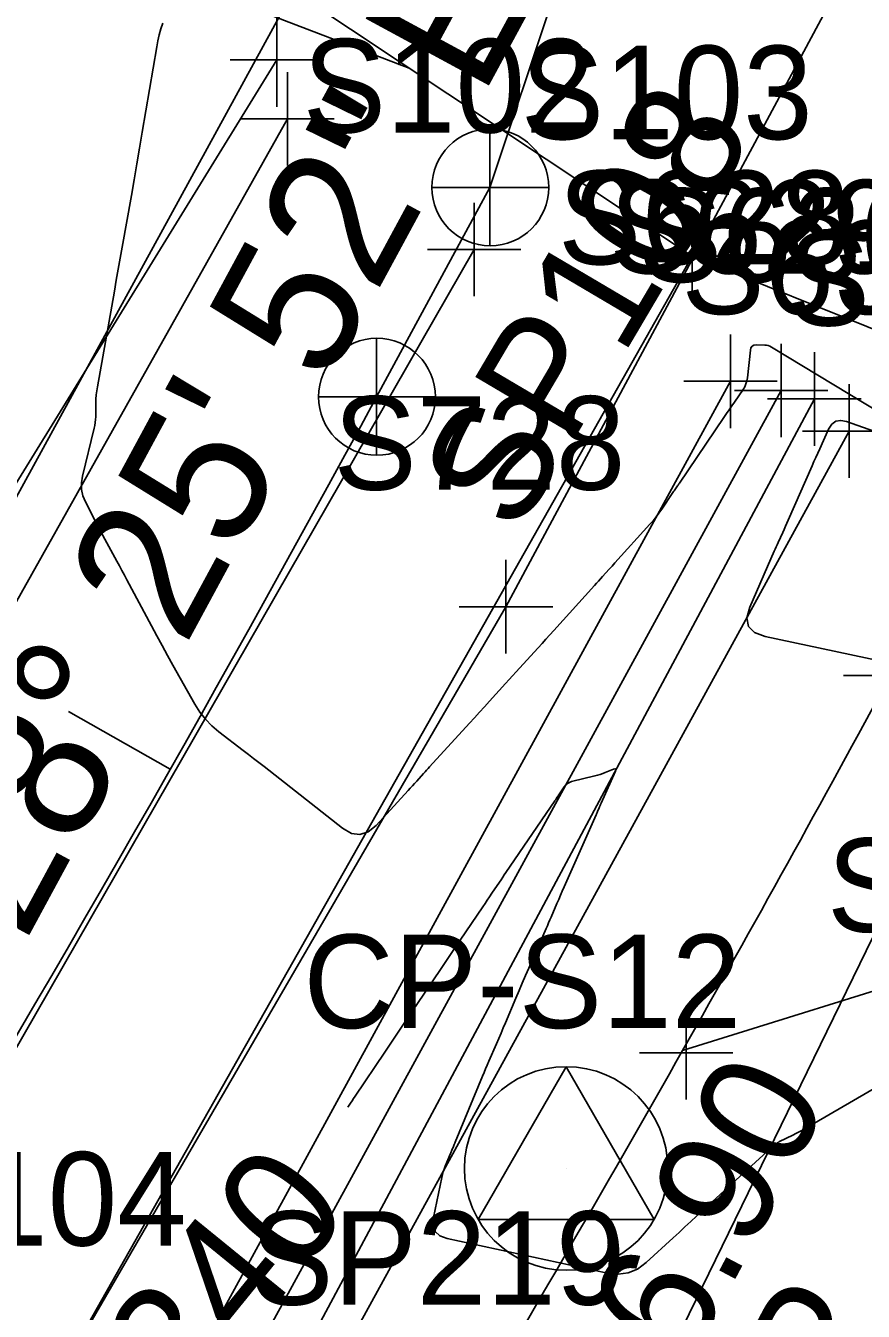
# Model space of a CAD drawing. Extents: x 816928 to 825690, y 436959 to 448212.
# Drawn here: x 819361.2 to 819397.1, y 445709.7 to 445764.7 of the extents above; entities that cross this region are included whole.
import ezdxf

# ---------------------------------------------------------------- set-up
doc = ezdxf.new("R2010")
doc.units = 0
for name, color, linetype in [('DESIGN - SCRATCH - User 1', 7, 'Continuous'), ('SURVEY - CENTERLINE - Preliminary', 7, 'Continuous'), ('SURVEY - CENTERLINE - Preliminary - Development', 7, 'Continuous'), ('SURVEY - CENTERLINE - Preliminary Text', 7, 'Continuous'), ('SURVEY - CONTOURS - Index with Text', 7, 'Continuous'), ('SURVEY - CONTOURS - Intermediate with optional Text', 7, 'Continuous'), ('SURVEY - CONTROL with Text', 7, 'Continuous'), ('SURVEY - DRAINAGE - Area Shapes', 7, 'Continuous'), ('SURVEY - DRAINAGE - Pipes and Culverts Text', 7, 'Continuous'), ('SURVEY - DTM - Breaklines', 7, 'Continuous'), ('SURVEY - DTM - Breaklines - Points - Locators', 7, 'Continuous'), ('SURVEY - DTM - Breaklines - Points - Numbers', 7, 'Continuous'), ('SURVEY - DTM - Spot Points - Point Numbers', 7, 'Continuous'), ('SURVEY - PROPERTY - Parcels', 7, 'Continuous'), ('SURVEY - PROPERTY - Property Lines - Points - Numbers', 7, 'Continuous'), ('SURVEY - PROPERTY - ROW Lines', 7, 'Continuous'), ('SURVEY - PROPERTY - ROW Lines - Points - Locators', 7, 'Continuous'), ('SURVEY - PROPERTY - ROW Lines - Points - Numbers', 7, 'Continuous'), ('SURVEY - PROPERTY - ROW Lines Text', 7, 'Continuous'), ('SURVEY - TRANSPORTATION - Roads', 7, 'Continuous'), ('SURVEY - TRANSPORTATION - Roads - Points - Locators', 7, 'Continuous'), ('SURVEY - TRANSPORTATION - Roads - Points - Numbers', 7, 'Continuous'), ('SURVEY - UTILITIES - Gas with Text', 7, 'Continuous'), ('SURVEY - UTILITIES - Water - Points - Locators', 7, 'Continuous'), ('SURVEY - UTILITIES - Water - Points - Numbers', 7, 'Continuous'), ('SURVEY - UTILITIES - Water with Text', 7, 'Continuous'), ('SURVEY - VEGETATION - Features - Points - Locators', 7, 'Continuous'), ('SURVEY - VEGETATION - Features with Text', 7, 'Continuous')]:
    doc.layers.add(name, color=color, linetype=linetype)

msp = doc.modelspace()

# ---------------------------------------------------------------- linework, layer by layer
at = {"layer": 'DESIGN - SCRATCH - User 1'}
msp.add_lwpolyline([(819208.362, 445159.927), (819225.329, 445187.215), (819232.026, 445225.732), (819255.263, 445264.802), (819317.199, 445227.338), (819339.481, 445265.053), (819329.849, 445327.664), (819351.562, 445342.866), (819353.521, 445409.895), (819380.584, 445421.001), (819395.924, 445434.417), (819389.216, 445455.803), (819384.211, 445496.101), (819404.554, 445548.385), (819444.227, 445586.274), (819474.513, 445625.221), (819497.003, 445667.518), (819511.627, 445716.665), (819447.275, 445731.706), (819389.734, 445754.855), (819348.831, 445782.031), (819320.041, 445802.588), (819264.197, 445828.446)], dxfattribs=at)
at = {"layer": 'SURVEY - CENTERLINE - Preliminary'}
msp.add_line((819376.228, 445748.838), (819381.076, 445757.792), dxfattribs=at)
msp.add_arc((818575.983, 446182.091), 910, 320.141729, 331.568854, dxfattribs=at)
msp.add_arc((818575.983, 446182.091), 910, 320.141729, 331.568854, dxfattribs=at)
at = {"layer": 'SURVEY - CENTERLINE - Preliminary - Development'}
for p, q in [((819381.076, 445760.292), (819381.076, 445755.292)), ((819383.576, 445757.792), (819378.576, 445757.792)), ((819376.228, 445751.338), (819376.228, 445746.338)), ((819378.728, 445748.838), (819373.728, 445748.838))]:
    msp.add_line(p, q, dxfattribs=at)
at = {"layer": 'SURVEY - CENTERLINE - Preliminary Text'}
for p, q in [((819381.076, 445757.792), (819381.076, 445757.792)), ((819376.228, 445748.838), (819376.228, 445748.838)), ((819367.407, 445732.926), (819363.058, 445735.394))]:
    msp.add_line(p, q, dxfattribs=at)
for centre in [(819381.095, 445757.798), (819376.247, 445748.844)]:
    msp.add_circle(centre, 2.5, dxfattribs=at)
at = {"layer": 'SURVEY - CONTOURS - Index with Text'}
msp.add_lwpolyline([(819375.001, 445718.471), (819375.058, 445718.554), (819375.122, 445718.65), (819375.187, 445718.746), (819375.251, 445718.842), (819375.315, 445718.938), (819376.583, 445720.83), (819376.754, 445721.085), (819376.925, 445721.34), (819377.097, 445721.595), (819377.269, 445721.85), (819377.832, 445722.681), (819377.953, 445722.859), (819378.073, 445723.037), (819378.193, 445723.215), (819378.313, 445723.394), (819378.988, 445724.399), (819379.132, 445724.615), (819379.277, 445724.83), (819379.423, 445725.045), (819379.568, 445725.26), (819380.772, 445727.033), (819380.871, 445727.179), (819380.97, 445727.326), (819381.069, 445727.472), (819381.168, 445727.618), (819381.489, 445728.097), (819381.558, 445728.199), (819381.628, 445728.302), (819381.697, 445728.404), (819381.766, 445728.506), (819383.851, 445731.569), (819383.865, 445731.59), (819383.88, 445731.612), (819383.894, 445731.633), (819383.909, 445731.655), (819383.956, 445731.725), (819383.966, 445731.74), (819383.977, 445731.755), (819383.987, 445731.77), (819383.997, 445731.786), (819384.263, 445732.175), (819384.325, 445732.251), (819384.397, 445732.313), (819384.48, 445732.359), (819384.573, 445732.391), (819385.575, 445732.639), (819385.687, 445732.668), (819385.798, 445732.702), (819385.907, 445732.739), (819386.015, 445732.781), (819386.366, 445732.922), (819386.428, 445732.939), (819386.462, 445732.93), (819386.47, 445732.895), (819386.45, 445732.834), (819385.838, 445731.466), (819385.817, 445731.417), (819385.795, 445731.368), (819385.774, 445731.319), (819385.752, 445731.27), (819385.683, 445731.109), (819385.669, 445731.075), (819385.654, 445731.041), (819385.638, 445731.006), (819385.623, 445730.972), (819384.253, 445727.888), (819384.175, 445727.712), (819384.098, 445727.535), (819384.022, 445727.358), (819383.946, 445727.181), (819383.7, 445726.602), (819383.647, 445726.477), (819383.593, 445726.353), (819383.54, 445726.23), (819383.485, 445726.106), (819382.741, 445724.419), (819382.601, 445724.099), (819382.463, 445723.779), (819382.326, 445723.458), (819382.19, 445723.137), (819381.749, 445722.086), (819381.654, 445721.861), (819381.558, 445721.637), (819381.462, 445721.412), (819381.364, 445721.188), (819381.037, 445720.438), (819380.967, 445720.277), (819380.898, 445720.116), (819380.83, 445719.954), (819380.762, 445719.793), (819379.597, 445716.978), (819379.577, 445716.93), (819379.557, 445716.882), (819379.537, 445716.834), (819379.516, 445716.786), (819379.449, 445716.63), (819379.434, 445716.596), (819379.42, 445716.563), (819379.406, 445716.529), (819379.392, 445716.495), (819379.17, 445715.949), (819379.125, 445715.831), (819379.086, 445715.712), (819379.052, 445715.59), (819379.023, 445715.467), (819378.667, 445713.754), (819378.646, 445713.423), (819378.736, 445713.164), (819378.936, 445712.977), (819379.248, 445712.861), (819386.113, 445711.378), (819386.57, 445711.33), (819386.998, 445711.389), (819387.396, 445711.555), (819387.766, 445711.828), (819388.926, 445712.895), (819389.174, 445713.123), (819389.423, 445713.352), (819389.671, 445713.58), (819389.92, 445713.809), (819392.938, 445716.585), (819392.988, 445716.63), (819393.038, 445716.674), (819393.089, 445716.717), (819393.141, 445716.759), (819393.364, 445716.936), (819393.375, 445716.944), (819393.385, 445716.952), (819393.396, 445716.96), (819393.407, 445716.967), (819393.442, 445716.992), (819393.449, 445716.997), (819393.457, 445717.002), (819393.465, 445717.007), (819393.474, 445717.011), (819394.041, 445717.282), (819394.162, 445717.342), (819394.282, 445717.404), (819394.4, 445717.468), (819394.518, 445717.534), (819400.245, 445720.853)], dxfattribs=at)
at = {"layer": 'SURVEY - CONTOURS - Intermediate with optional Text'}
for points in [[(819377.633, 445762.895), (819368.412, 445766.433)], [(819367.081, 445764.821), (819367.003, 445764.569), (819366.934, 445764.315), (819366.875, 445764.059), (819366.826, 445763.8), (819366.209, 445760.153), (819366.094, 445759.478), (819365.978, 445758.802), (819365.86, 445758.127), (819365.741, 445757.452), (819365.349, 445755.248), (819365.265, 445754.775), (819365.181, 445754.303), (819365.097, 445753.83), (819365.013, 445753.358), (819364.287, 445749.274), (819364.26, 445749.099), (819364.24, 445748.923), (819364.227, 445748.747), (819364.222, 445748.57), (819364.216, 445747.991), (819364.211, 445747.868), (819364.199, 445747.745), (819364.18, 445747.623), (819364.154, 445747.502), (819363.647, 445745.45), (819363.602, 445745.165), (819363.609, 445744.887), (819363.667, 445744.614), (819363.777, 445744.348), (819364.221, 445743.488), (819364.316, 445743.304), (819364.413, 445743.121), (819364.511, 445742.938), (819364.61, 445742.755), (819365.12, 445741.821), (819365.229, 445741.621), (819365.338, 445741.42), (819365.446, 445741.219), (819365.553, 445741.018), (819366.599, 445739.048), (819366.824, 445738.627), (819367.052, 445738.207), (819367.282, 445737.788), (819367.515, 445737.371), (819368.452, 445735.703), (819368.664, 445735.366), (819368.906, 445735.056), (819369.179, 445734.772), (819369.483, 445734.515), (819370.526, 445733.72), (819370.75, 445733.549), (819370.972, 445733.378), (819371.194, 445733.206), (819371.416, 445733.033), (819374.771, 445730.401), (819375.152, 445730.181), (819375.519, 445730.127), (819375.872, 445730.24), (819376.211, 445730.52), (819377.58, 445732.015), (819377.672, 445732.116), (819377.763, 445732.216), (819377.855, 445732.317), (819377.947, 445732.417), (819378.245, 445732.746), (819378.309, 445732.817), (819378.374, 445732.887), (819378.438, 445732.957), (819378.502, 445733.028), (819380.204, 445734.89), (819380.417, 445735.124), (819380.631, 445735.358), (819380.844, 445735.592), (819381.057, 445735.827), (819381.752, 445736.593), (819381.901, 445736.757), (819382.05, 445736.921), (819382.2, 445737.085), (819382.349, 445737.249), (819383.14, 445738.116), (819383.31, 445738.302), (819383.479, 445738.488), (819383.648, 445738.674), (819383.817, 445738.86), (819385.551, 445740.775), (819385.638, 445740.871), (819385.725, 445740.967), (819385.812, 445741.062), (819385.9, 445741.158), (819386.185, 445741.471), (819386.246, 445741.538), (819386.307, 445741.605), (819386.368, 445741.673), (819386.429, 445741.74), (819387.925, 445743.394), (819388.06, 445743.548), (819388.189, 445743.707), (819388.312, 445743.87), (819388.43, 445744.038), (819388.913, 445744.751), (819388.94, 445744.791), (819388.967, 445744.831), (819388.995, 445744.871), (819389.022, 445744.911), (819389.111, 445745.041), (819389.13, 445745.069), (819389.149, 445745.097), (819389.168, 445745.125), (819389.187, 445745.153), (819391.094, 445747.963), (819391.206, 445748.127), (819391.317, 445748.291), (819391.43, 445748.455), (819391.542, 445748.619), (819391.909, 445749.153), (819391.98, 445749.271), (819392.035, 445749.394), (819392.073, 445749.523), (819392.096, 445749.659), (819392.222, 445750.843), (819392.246, 445750.94), (819392.295, 445751.009), (819392.37, 445751.05), (819392.469, 445751.062), (819392.835, 445751.056), (819392.912, 445751.05), (819392.986, 445751.034), (819393.058, 445751.008), (819393.126, 445750.973), (819399.759, 445746.957)], [(819399.607, 445746.636), (819396.338, 445747.786), (819396.09, 445747.836), (819395.879, 445747.798), (819395.706, 445747.672), (819395.57, 445747.459), (819395.188, 445746.617), (819395.106, 445746.437), (819395.025, 445746.256), (819394.944, 445746.075), (819394.864, 445745.894), (819393.844, 445743.573), (819393.785, 445743.441), (819393.726, 445743.308), (819393.667, 445743.176), (819393.607, 445743.044), (819393.412, 445742.612), (819393.37, 445742.52), (819393.329, 445742.427), (819393.288, 445742.334), (819393.247, 445742.242), (819392.204, 445739.853), (819392.077, 445739.39), (819392.142, 445739.027), (819392.4, 445738.762), (819392.85, 445738.597), (819398.959, 445737.297)]]:
    msp.add_lwpolyline(points, dxfattribs=at)
at = {"layer": 'SURVEY - CONTROL with Text'}
for p, q in [((819384.341, 445720.204), (819380.573, 445713.679)), ((819388.108, 445713.679), (819384.341, 445720.204)), ((819384.341, 445715.854), (819384.341, 445715.854)), ((819380.573, 445713.679), (819388.108, 445713.679))]:
    msp.add_line(p, q, dxfattribs=at)
msp.add_circle((819384.341, 445715.854), 4.35, dxfattribs=at)
at = {"layer": 'SURVEY - DRAINAGE - Area Shapes'}
for p in [(819440.474, 445935.469), (819376.228, 445748.838)]:
    msp.add_line(p, (819381.076, 445757.792), dxfattribs=at)
msp.add_arc((818575.983, 446182.091), 910, 320.141729, 331.568854, dxfattribs=at)
at = {"layer": 'SURVEY - DTM - Breaklines'}
for p, q in [((819393.538, 445749.115), (819363.771, 445694.617)), ((819394.963, 445748.754), (819365.35, 445693.461)), ((819406.301, 445743.89), (819385.175, 445700.548))]:
    msp.add_line(p, q, dxfattribs=at)
for points in [[(819380.404, 445755.141), (819355.578, 445711.888), (819328.616, 445669.931), (819299.268, 445629.736), (819268.215, 445590.476), (819237.204, 445551.148), (819207.272, 445511.316), (819178.097, 445471.355), (819148.961, 445430.516), (819120.831, 445389.41), (819092.595, 445348.525), (819063.764, 445307.701), (819034.576, 445266.965), (819005.716, 445226.512), (818977.706, 445187.397)], [(819391.375, 445749.508), (819361.818, 445695.433), (819362.265, 445693.241), (819363.022, 445692.381)], [(819396.448, 445747.378), (819366.108, 445692.082), (819364.17, 445690.883), (819363.297, 445691.504), (819363.022, 445692.381)]]:
    msp.add_lwpolyline(points, dxfattribs=at)
at = {"layer": 'SURVEY - DTM - Breaklines - Points - Locators'}
for p, q in [((819380.404, 445757.141), (819380.404, 445753.141)), ((819382.404, 445755.141), (819378.404, 445755.141)), ((819391.375, 445751.508), (819391.375, 445747.508)), ((819393.538, 445751.115), (819393.538, 445747.115)), ((819394.963, 445750.754), (819394.963, 445746.754)), ((819393.375, 445749.508), (819389.375, 445749.508)), ((819395.538, 445749.115), (819391.538, 445749.115)), ((819396.448, 445749.378), (819396.448, 445745.378)), ((819396.963, 445748.754), (819392.963, 445748.754)), ((819398.448, 445747.378), (819394.448, 445747.378))]:
    msp.add_line(p, q, dxfattribs=at)
at = {"layer": 'SURVEY - PROPERTY - Parcels'}
msp.add_arc((818575.983, 446182.091), 935, 329.321022, 331.568854, dxfattribs=at)
at = {"layer": 'SURVEY - PROPERTY - ROW Lines'}
msp.add_arc((818575.983, 446182.091), 935, 329.321022, 331.568854, dxfattribs=at)
msp.add_arc((818575.983, 446182.091), 935, 329.321022, 331.568854, dxfattribs=at)
at = {"layer": 'SURVEY - PROPERTY - ROW Lines - Points - Locators'}
for p, q in [((819400.213, 445736.935), (819396.213, 445736.935)), ((819389.479, 445722.804), (819389.479, 445718.804)), ((819391.479, 445720.804), (819387.479, 445720.804))]:
    msp.add_line(p, q, dxfattribs=at)
at = {"layer": 'SURVEY - PROPERTY - ROW Lines Text'}
msp.add_lwpolyline([(819469.474, 445745.842), (819389.323, 445720.893)], dxfattribs=at)
at = {"layer": 'SURVEY - TRANSPORTATION - Roads'}
for points in [[(819372.417, 445760.729), (819347.536, 445716.465), (819327.358, 445684.931), (819320.732, 445674.576), (819313.086, 445663.907), (819291.72, 445634.092), (819261.573, 445595.794), (819230.52, 445556.026), (819202.59, 445519.473), (819200.025, 445516.115), (819183.78, 445493.817), (819171.491, 445476.948), (819142.501, 445435.003), (819121.554, 445405.003), (819114.313, 445394.631), (819108.813, 445386.861), (819085.629, 445354.103), (819056.538, 445311.65), (819028.029, 445272.038), (818998.985, 445231.035), (818970.783, 445191.785), (818984.089, 445181.723)], [(819389.734, 445754.855), (819362.957, 445707.555), (819358.085, 445699.888), (819346.624, 445681.852), (819335.583, 445664.476), (819305.378, 445623.327), (819290.371, 445604.569), (819280.694, 445592.472), (819274.745, 445585.035), (819271.707, 445581.193), (819243.267, 445545.212), (819213.411, 445505.8), (819184.164, 445465.705), (819155.799, 445425.75), (819127.747, 445384.791), (819108.123, 445356.526), (819098.861, 445343.186), (819090.273, 445331.1), (819070.114, 445302.733), (819042.351, 445263.277), (819039.074, 445258.681), (819026.695, 445241.322), (819012.76, 445221.779), (818984.089, 445181.723)]]:
    msp.add_lwpolyline(points, dxfattribs=at)
at = {"layer": 'SURVEY - TRANSPORTATION - Roads - Points - Locators'}
for p, q in [((819372.417, 445762.729), (819372.417, 445758.729)), ((819374.417, 445760.729), (819370.417, 445760.729)), ((819389.734, 445756.855), (819389.734, 445752.855)), ((819391.734, 445754.855), (819387.734, 445754.855))]:
    msp.add_line(p, q, dxfattribs=at)
at = {"layer": 'SURVEY - UTILITIES - Gas with Text'}
msp.add_lwpolyline([(818968.105, 445195.328), (818969.738, 445197.267), (819012.001, 445253.658), (819064.107, 445326.037), (819122.078, 445408.8), (819183.152, 445497.068), (819237.635, 445568.809), (819293.129, 445639.42), (819349.073, 445723.122), (819383.091, 445785.202)], dxfattribs=at)
at = {"layer": 'SURVEY - UTILITIES - Water - Points - Locators'}
for p, q in [((819381.766, 445741.87), (819381.766, 445737.87)), ((819383.766, 445739.87), (819379.766, 445739.87))]:
    msp.add_line(p, q, dxfattribs=at)
at = {"layer": 'SURVEY - UTILITIES - Water with Text'}
msp.add_lwpolyline([(818803.235, 444799.745), (818822.09, 444847.157), (818840.807, 444894.989), (818859.419, 444943.113), (818878.417, 444989.731), (818897.247, 445035.659), (818918.394, 445078.737), (818943.016, 445121.017), (818943.424, 445156.253), (818947.564, 445166.115), (818971.795, 445201.192), (819041.117, 445261.897), (819085.564, 445324.056), (819114.437, 445364.745), (819142.589, 445406.123), (819261.281, 445567.542), (819325.961, 445650.567), (819357.336, 445697.813), (819381.766, 445739.87), (819404.905, 445782.998)], dxfattribs=at)
at = {"layer": 'SURVEY - VEGETATION - Features - Points - Locators'}
for p, q in [((819371.97, 445765.244), (819371.97, 445761.244)), ((819373.97, 445763.244), (819369.97, 445763.244))]:
    msp.add_line(p, q, dxfattribs=at)
at = {"layer": 'SURVEY - VEGETATION - Features with Text'}
msp.add_line((819371.97, 445763.244), (819352.44, 445731.613), dxfattribs=at)

# ---------------------------------------------------------------- texts
at = {"layer": 'SURVEY - CENTERLINE - Preliminary - Development'}
msp.add_text('SP108', height=5, rotation=59.4568, dxfattribs=at).set_placement((819382.216, 445742.84))
at = {"layer": 'SURVEY - CENTERLINE - Preliminary Text'}
msp.add_text('N 28%%d 25\' 52" E', height=6, rotation=61.5689, dxfattribs=at).set_placement((819357.363, 445718.421))
at = {"layer": 'SURVEY - CONTOURS - Index with Text'}
msp.add_text('340', height=5, rotation=50.8616, dxfattribs=at).set_placement((819368.182, 445705.429))
at = {"layer": 'SURVEY - CONTROL with Text'}
msp.add_text('CP-S12', height=4, dxfattribs=at).set_placement((819373.101, 445721.854))
at = {"layer": 'SURVEY - DRAINAGE - Pipes and Culverts Text'}
for s, p in [('INV-336.90', (819379.834, 445688.907)), ('12" CMP', (819385.728, 445685.791))]:
    msp.add_text(s, height=5, rotation=62.1403, dxfattribs=at).set_placement(p)
at = {"layer": 'SURVEY - DTM - Breaklines - Points - Numbers'}
for s, p in [('S102', (819373.068, 445760.141)), ('S628', (819383.992, 445754.508)), ('S629', (819386.187, 445754.115)), ('S630', (819387.454, 445753.754)), ('S631', (819389.269, 445752.378))]:
    msp.add_text(s, height=4, dxfattribs=at).set_placement(p)
at = {"layer": 'SURVEY - DTM - Spot Points - Point Numbers'}
msp.add_text('S1698', height=4, dxfattribs=at).set_placement((819395.502, 445725.97))
at = {"layer": 'SURVEY - PROPERTY - Property Lines - Points - Numbers'}
msp.add_text('SP219', height=4, dxfattribs=at).set_placement((819370.817, 445710.028))
at = {"layer": 'SURVEY - PROPERTY - ROW Lines - Points - Numbers'}
msp.add_text('SP214', height=4, dxfattribs=at).set_placement((819393.773, 445751.89))
at = {"layer": 'SURVEY - TRANSPORTATION - Roads - Points - Numbers'}
for s, p in [('S103', (819382.398, 445759.855)), ('S104', (819355.621, 445712.555))]:
    msp.add_text(s, height=4, dxfattribs=at).set_placement(p)
at = {"layer": 'SURVEY - UTILITIES - Water - Points - Numbers'}
msp.add_text('S728', height=4, dxfattribs=at).set_placement((819374.383, 445744.87))

doc.saveas('drawing.dxf')
